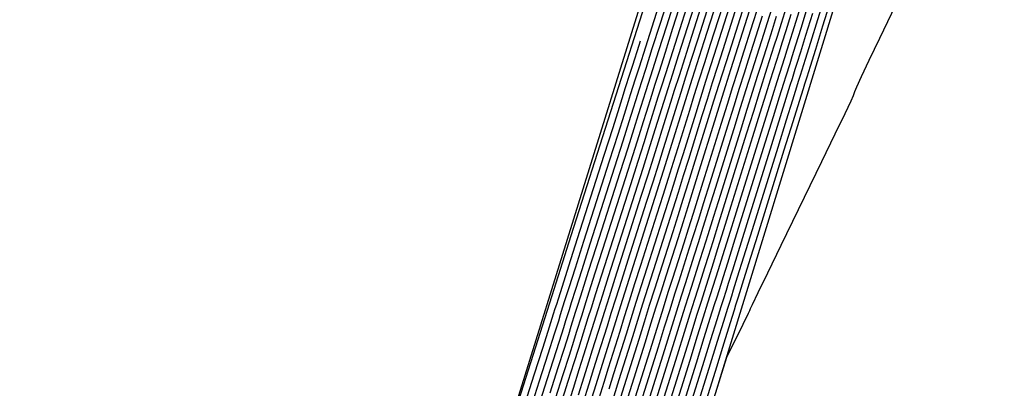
# Model space of a CAD drawing. Extents: x 1724534 to 1727318, y 657156 to 660047.
# Drawn here: x 1725534.17 to 1725555.49, y 659510.05 to 659518 of the extents above; entities that cross this region are included whole.
import ezdxf

# ---------------------------------------------------------------- set-up
doc = ezdxf.new("R2010")
doc.units = 0
for name, color, linetype in [('SURVEY - CONTOURS - Index with Text', 7, 'Continuous'), ('SURVEY - CONTOURS - Intermediate with optional Text', 7, 'Continuous'), ('SURVEY - DTM - Breaklines', 7, 'Continuous'), ('SURVEY - NON-TRANSPORTATION - Features', 7, 'Continuous')]:
    doc.layers.add(name, color=color, linetype=linetype)

msp = doc.modelspace()

# ---------------------------------------------------------------- linework, layer by layer
at = {"layer": 'SURVEY - CONTOURS - Index with Text'}
for points in [[(1725551.941, 659519.385), (1725551.466, 659517.858), (1725551.309, 659517.354), (1725551.195, 659516.988), (1725551.124, 659516.76), (1725551.096, 659516.669), (1725551.077, 659516.611), (1725551.044, 659516.506), (1725550.959, 659516.233), (1725550.822, 659515.793), (1725550.633, 659515.185), (1725550.06, 659513.341), (1725549.87, 659512.733), (1725549.733, 659512.292), (1725549.647, 659512.017), (1725549.613, 659511.908), (1725549.592, 659511.841), (1725549.558, 659511.733), (1725549.473, 659511.459), (1725549.336, 659511.02), (1725549.148, 659510.415), (1725548.577, 659508.581)], [(1725545.827, 659509.7), (1725545.987, 659510.202), (1725546.116, 659510.607), (1725546.214, 659510.917), (1725546.418, 659511.574), (1725546.485, 659511.787), (1725546.583, 659512.095), (1725547.331, 659514.446), (1725547.489, 659514.944), (1725547.618, 659515.348), (1725547.716, 659515.659), (1725547.926, 659516.334), (1725547.994, 659516.551), (1725548.092, 659516.86), (1725548.834, 659519.192)], [(1725546.65, 659509.839), (1725546.757, 659510.182), (1725546.855, 659510.494), (1725547.101, 659511.284), (1725547.198, 659511.595), (1725547.305, 659511.936), (1725547.422, 659512.306), (1725547.549, 659512.706), (1725547.901, 659513.811), (1725548.029, 659514.212), (1725548.146, 659514.584), (1725548.254, 659514.928), (1725548.353, 659515.243), (1725548.603, 659516.046), (1725548.701, 659516.361), (1725548.809, 659516.703), (1725548.926, 659517.072), (1725549.051, 659517.469), (1725549.399, 659518.561)], [(1725550.057, 659518.221), (1725549.965, 659517.931), (1725549.727, 659517.183), (1725549.632, 659516.884), (1725549.526, 659516.547), (1725549.408, 659516.172), (1725549.28, 659515.759), (1725548.922, 659514.609), (1725548.793, 659514.196), (1725548.675, 659513.82), (1725548.568, 659513.48), (1725548.472, 659513.177), (1725548.23, 659512.418), (1725548.134, 659512.115), (1725548.028, 659511.777), (1725547.783, 659510.994), (1725547.429, 659509.856)], [(1725550.783, 659518.107), (1725550.675, 659517.759), (1725550.59, 659517.49), (1725550.53, 659517.3), (1725550.402, 659516.897), (1725550.338, 659516.695), (1725550.242, 659516.39), (1725550.115, 659515.982), (1725549.956, 659515.472), (1725549.491, 659513.975), (1725549.332, 659513.465), (1725549.204, 659513.056), (1725549.108, 659512.748), (1725549.043, 659512.543), (1725548.911, 659512.129), (1725548.846, 659511.924), (1725548.75, 659511.618), (1725548.623, 659511.212), (1725548.465, 659510.705), (1725548.003, 659509.218)], [(1725544.674, 659508.526), (1725545.251, 659510.338), (1725545.442, 659510.938), (1725545.582, 659511.376), (1725545.67, 659511.653), (1725545.707, 659511.769), (1725545.736, 659511.864), (1725545.773, 659511.979), (1725545.86, 659512.254), (1725545.998, 659512.689), (1725546.188, 659513.283), (1725546.76, 659515.08), (1725546.95, 659515.675), (1725547.089, 659516.112), (1725547.177, 659516.391), (1725547.215, 659516.511), (1725547.249, 659516.621), (1725547.287, 659516.74), (1725547.375, 659517.017), (1725547.513, 659517.45), (1725547.543, 659517.544)]]:
    msp.add_lwpolyline(points, dxfattribs=at)
at = {"layer": 'SURVEY - CONTOURS - Intermediate with optional Text'}
for points in [[(1725543.131, 659504.173), (1725545.592, 659511.896), (1725546.051, 659513.341), (1725548.609, 659521.372), (1725548.658, 659521.52), (1725549.113, 659522.837), (1725550.114, 659525.729), (1725550.206, 659525.998), (1725550.239, 659526.099), (1725550.248, 659526.142), (1725550.375, 659526.515), (1725551.842, 659530.746), (1725551.874, 659530.843), (1725551.881, 659530.872), (1725552.16, 659531.682), (1725553.241, 659534.785), (1725553.518, 659535.585), (1725553.521, 659535.6), (1725553.64, 659535.943), (1725553.992, 659536.951), (1725555.086, 659540.081)], [(1725544.811, 659508.468), (1725545.366, 659510.211), (1725545.551, 659510.79), (1725545.688, 659511.222), (1725545.779, 659511.506), (1725545.821, 659511.641), (1725545.872, 659511.806), (1725545.915, 659511.941), (1725546.004, 659512.222), (1725546.141, 659512.65), (1725546.324, 659513.225), (1725546.874, 659514.953), (1725547.058, 659515.529), (1725547.194, 659515.959), (1725547.285, 659516.244), (1725547.329, 659516.384), (1725547.385, 659516.563), (1725547.429, 659516.702), (1725547.519, 659516.985), (1725547.654, 659517.412), (1725547.836, 659517.983), (1725548.382, 659519.697)], [(1725541.77, 659494.302), (1725542.222, 659495.971), (1725542.311, 659496.309), (1725542.374, 659496.561), (1725542.411, 659496.727), (1725542.499, 659497.167), (1725542.536, 659497.33), (1725542.551, 659497.38), (1725543.546, 659500.506), (1725544.15, 659502.435), (1725545.045, 659505.249), (1725545.655, 659507.201), (1725546.543, 659509.993), (1725547.161, 659511.968), (1725548.041, 659514.737), (1725548.665, 659516.735), (1725548.916, 659517.526), (1725549.53, 659519.456)], [(1725544.948, 659508.409), (1725545.482, 659510.083), (1725545.66, 659510.643), (1725545.795, 659511.068), (1725545.887, 659511.359), (1725545.936, 659511.514), (1725546.009, 659511.748), (1725546.058, 659511.902), (1725546.149, 659512.19), (1725546.283, 659512.612), (1725546.46, 659513.167), (1725546.988, 659514.827), (1725547.165, 659515.383), (1725547.3, 659515.806), (1725547.393, 659516.098), (1725547.443, 659516.257), (1725547.52, 659516.506), (1725547.57, 659516.665), (1725547.662, 659516.954), (1725547.796, 659517.375), (1725547.971, 659517.926), (1725548.495, 659519.57)], [(1725545.344, 659507.695), (1725546.096, 659510.055), (1725546.222, 659510.454), (1725546.322, 659510.77), (1725546.628, 659511.749), (1725546.727, 659512.063), (1725546.853, 659512.459), (1725547.597, 659514.797), (1725547.723, 659515.195), (1725547.824, 659515.513), (1725548.136, 659516.513), (1725548.235, 659516.829), (1725548.361, 659517.223), (1725549.097, 659519.536)], [(1725545.597, 659509.955), (1725545.769, 659510.496), (1725545.902, 659510.915), (1725545.996, 659511.211), (1725546.051, 659511.386), (1725546.145, 659511.69), (1725546.2, 659511.864), (1725546.294, 659512.159), (1725546.425, 659512.574), (1725546.596, 659513.11), (1725547.103, 659514.7), (1725547.273, 659515.236), (1725547.406, 659515.654), (1725547.5, 659515.952), (1725547.557, 659516.131), (1725547.656, 659516.448), (1725547.711, 659516.627), (1725547.805, 659516.923), (1725547.937, 659517.337), (1725548.106, 659517.869), (1725548.608, 659519.444)], [(1725551.813, 659519.463), (1725551.356, 659517.993), (1725551.204, 659517.505), (1725551.091, 659517.142), (1725551.017, 659516.906), (1725550.983, 659516.795), (1725550.942, 659516.668), (1725550.903, 659516.544), (1725550.816, 659516.264), (1725550.681, 659515.831), (1725550.498, 659515.242), (1725549.946, 659513.468), (1725549.763, 659512.879), (1725549.627, 659512.444), (1725549.539, 659512.163), (1725549.499, 659512.035), (1725549.456, 659511.899), (1725549.416, 659511.771), (1725549.328, 659511.491), (1725549.194, 659511.058), (1725549.011, 659510.473), (1725548.462, 659508.708)], [(1725545.712, 659509.828), (1725545.878, 659510.349), (1725546.009, 659510.761), (1725546.105, 659511.064), (1725546.166, 659511.259), (1725546.282, 659511.632), (1725546.343, 659511.825), (1725546.438, 659512.127), (1725546.568, 659512.536), (1725546.732, 659513.052), (1725547.217, 659514.573), (1725547.381, 659515.09), (1725547.512, 659515.501), (1725547.608, 659515.805), (1725547.67, 659516.004), (1725547.791, 659516.391), (1725547.853, 659516.589), (1725547.949, 659516.891), (1725548.078, 659517.299), (1725548.241, 659517.812), (1725548.721, 659519.318)], [(1725553.384, 659519.036), (1725552.692, 659517.593), (1725552.463, 659517.115), (1725552.297, 659516.764), (1725552.193, 659516.54), (1725552.151, 659516.443), (1725552.122, 659516.355), (1725552.071, 659516.241), (1725551.941, 659515.966), (1725551.731, 659515.531), (1725551.443, 659514.934), (1725550.567, 659513.128), (1725550.279, 659512.535), (1725550.073, 659512.11), (1725549.949, 659511.852), (1725549.906, 659511.762), (1725549.9, 659511.745), (1725549.889, 659511.721), (1725549.86, 659511.659), (1725549.746, 659511.427), (1725549.395, 659510.712), (1725548.441, 659507.647)], [(1725546.205, 659509.907), (1725546.329, 659510.3), (1725546.431, 659510.623), (1725546.51, 659510.876), (1725546.691, 659511.458), (1725546.77, 659511.71), (1725546.872, 659512.031), (1725546.995, 659512.421), (1725547.141, 659512.879), (1725547.559, 659514.192), (1725547.705, 659514.651), (1725547.829, 659515.042), (1725547.931, 659515.367), (1725548.012, 659515.623), (1725548.197, 659516.219), (1725548.277, 659516.475), (1725548.379, 659516.797), (1725548.502, 659517.186), (1725548.646, 659517.64), (1725549.06, 659518.94)], [(1725546.314, 659509.76), (1725546.436, 659510.146), (1725546.54, 659510.476), (1725546.625, 659510.749), (1725546.828, 659511.4), (1725546.913, 659511.672), (1725547.016, 659512), (1725547.137, 659512.383), (1725547.277, 659512.821), (1725547.673, 659514.065), (1725547.813, 659514.505), (1725547.935, 659514.89), (1725548.039, 659515.22), (1725548.125, 659515.497), (1725548.332, 659516.161), (1725548.418, 659516.437), (1725548.522, 659516.766), (1725548.643, 659517.148), (1725548.781, 659517.583), (1725549.173, 659518.814)], [(1725546.866, 659510.035), (1725546.97, 659510.366), (1725547.237, 659511.226), (1725547.34, 659511.557), (1725547.45, 659511.904), (1725547.565, 659512.268), (1725547.685, 659512.648), (1725548.016, 659513.685), (1725548.137, 659514.065), (1725548.252, 659514.431), (1725548.362, 659514.781), (1725548.467, 659515.116), (1725548.738, 659515.989), (1725548.843, 659516.323), (1725548.952, 659516.672), (1725549.067, 659517.035), (1725549.186, 659517.411), (1725549.513, 659518.435)], [(1725547.077, 659509.225), (1725547.647, 659511.052), (1725547.768, 659511.442), (1725547.883, 659511.809), (1725547.992, 659512.153), (1725548.094, 659512.475), (1725548.358, 659513.304), (1725548.46, 659513.626), (1725548.569, 659513.973), (1725548.685, 659514.342), (1725548.808, 659514.736), (1725549.144, 659515.817), (1725549.267, 659516.21), (1725549.382, 659516.578), (1725549.491, 659516.921), (1725549.95, 659518.367)], [(1725551.026, 659518.399), (1725550.889, 659517.957), (1725550.697, 659517.344), (1725550.643, 659517.174), (1725550.537, 659516.84), (1725550.479, 659516.657), (1725550.386, 659516.358), (1725549.604, 659513.848), (1725549.439, 659513.318), (1725549.31, 659512.903), (1725549.216, 659512.602), (1725548.989, 659511.886), (1725548.895, 659511.586), (1725548.766, 659511.173), (1725548.602, 659510.647), (1725547.824, 659508.149)], [(1725546.975, 659509.887), (1725547.084, 659510.238), (1725547.374, 659511.168), (1725547.483, 659511.519), (1725547.594, 659511.872), (1725547.707, 659512.23), (1725547.822, 659512.591), (1725548.13, 659513.558), (1725548.244, 659513.919), (1725548.358, 659514.278), (1725548.47, 659514.635), (1725548.581, 659514.989), (1725548.874, 659515.932), (1725548.984, 659516.286), (1725549.096, 659516.641), (1725549.208, 659516.997), (1725549.322, 659517.354), (1725549.626, 659518.309)], [(1725547.084, 659509.74), (1725547.199, 659510.111), (1725547.51, 659511.11), (1725547.626, 659511.48), (1725547.739, 659511.841), (1725547.849, 659512.192), (1725547.958, 659512.533), (1725548.244, 659513.431), (1725548.352, 659513.773), (1725548.464, 659514.125), (1725548.578, 659514.489), (1725548.694, 659514.863), (1725549.009, 659515.874), (1725549.125, 659516.248), (1725549.239, 659516.609), (1725549.457, 659517.297), (1725549.739, 659518.183)], [(1725550.363, 659518.222), (1725550.27, 659517.929), (1725550.191, 659517.678), (1725549.997, 659517.068), (1725549.812, 659516.484), (1725549.691, 659516.096), (1725549.55, 659515.644), (1725549.149, 659514.356), (1725549.009, 659513.904), (1725548.887, 659513.514), (1725548.784, 659513.187), (1725548.7, 659512.923), (1725548.503, 659512.302), (1725548.419, 659512.039), (1725548.317, 659511.714), (1725548.056, 659510.878), (1725547.658, 659509.601)], [(1725550.678, 659518.258), (1725550.571, 659517.914), (1725550.484, 659517.636), (1725550.417, 659517.426), (1725550.267, 659516.954), (1725550.099, 659516.421), (1725549.974, 659516.02), (1725549.821, 659515.53), (1725549.224, 659513.611), (1725549.098, 659513.208), (1725549, 659512.895), (1725548.929, 659512.669), (1725548.775, 659512.187), (1725548.704, 659511.962), (1725548.606, 659511.65), (1725548.481, 659511.25), (1725548.329, 659510.763), (1725547.888, 659509.346)], [(1725551.136, 659518.263), (1725550.994, 659517.806), (1725550.883, 659517.451), (1725550.804, 659517.198), (1725550.756, 659517.047), (1725550.672, 659516.783), (1725550.621, 659516.619), (1725550.529, 659516.327), (1725550.398, 659515.906), (1725550.227, 659515.357), (1725549.718, 659513.722), (1725549.547, 659513.172), (1725549.416, 659512.75), (1725549.324, 659512.456), (1725549.271, 659512.289), (1725549.183, 659512.014), (1725549.131, 659511.848), (1725549.039, 659511.555), (1725548.908, 659511.135), (1725548.738, 659510.589), (1725548.233, 659508.963)], [(1725550.164, 659518.075), (1725550.078, 659517.804), (1725549.862, 659517.126), (1725549.773, 659516.846), (1725549.669, 659516.515), (1725549.55, 659516.134), (1725549.415, 659515.702), (1725549.036, 659514.482), (1725548.901, 659514.05), (1725548.781, 659513.667), (1725548.676, 659513.334), (1725548.586, 659513.05), (1725548.366, 659512.36), (1725548.277, 659512.077), (1725548.172, 659511.745), (1725548.053, 659511.365), (1725547.92, 659510.936), (1725547.544, 659509.728)], [(1725550.467, 659518.068), (1725550.377, 659517.782), (1725550.304, 659517.552), (1725550.132, 659517.011), (1725550.056, 659516.77), (1725549.956, 659516.452), (1725549.832, 659516.058), (1725549.686, 659515.587), (1725549.263, 659514.229), (1725549.116, 659513.757), (1725548.993, 659513.361), (1725548.892, 659513.041), (1725548.814, 659512.796), (1725548.639, 659512.245), (1725548.561, 659512), (1725548.461, 659511.682), (1725548.338, 659511.288), (1725547.773, 659509.473)], [(1725551.246, 659518.128), (1725551.099, 659517.655), (1725550.987, 659517.296), (1725550.911, 659517.052), (1725550.869, 659516.921), (1725550.807, 659516.726), (1725550.762, 659516.581), (1725550.673, 659516.296), (1725550.362, 659515.3), (1725549.832, 659513.595), (1725549.521, 659512.597), (1725549.431, 659512.309), (1725549.385, 659512.162), (1725549.32, 659511.956), (1725549.273, 659511.809), (1725549.184, 659511.523), (1725549.051, 659511.097), (1725548.875, 659510.531), (1725548.347, 659508.836)]]:
    msp.add_lwpolyline(points, dxfattribs=at)
at = {"layer": 'SURVEY - DTM - Breaklines'}
msp.add_lwpolyline([(1725548.52, 659521.481), (1725540.965, 659497.216), (1725536.847, 659481.64), (1725536.065, 659476.4), (1725532.186, 659451.331), (1725527.526, 659426.779), (1725520.287, 659402.807), (1725512.005, 659379.174), (1725506.044, 659356.068), (1725503.268, 659330.772), (1725496.158, 659306.737), (1725491.301, 659280.213), (1725484.669, 659256.065), (1725478.26, 659232.056), (1725472.366, 659207.66), (1725466.542, 659183.359), (1725459.12, 659159.228), (1725454.379, 659134.473), (1725448.668, 659109.979), (1725442.764, 659085.69), (1725436.263, 659061.294), (1725431.444, 659036.269), (1725428.274, 659013.717), (1725429.417, 659007.151)], dxfattribs=at)
at = {"layer": 'SURVEY - NON-TRANSPORTATION - Features'}
msp.add_lwpolyline([(1725478.626, 659231.962), (1725484.871, 659256.014), (1725491.647, 659280.125), (1725496.324, 659306.695), (1725504.184, 659330.541), (1725509.657, 659355.134), (1725515.881, 659378.125), (1725522.114, 659402.336), (1725528.356, 659426.565), (1725533.162, 659451.14), (1725540.618, 659474.976), (1725541.895, 659480.465), (1725545.325, 659497.45), (1725552.4, 659520.505), (1725557.595, 659544.875), (1725563.899, 659569.033), (1725569.664, 659593.303), (1725577.056, 659617.422)], dxfattribs=at)

doc.saveas('drawing.dxf')
